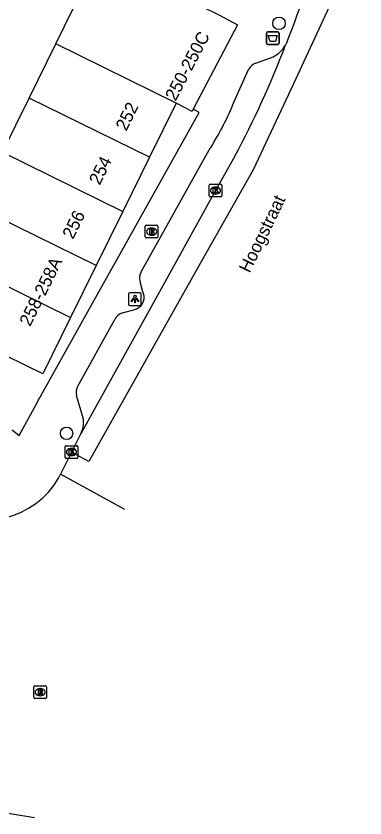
# Model space of a CAD drawing. Extents: x 159222 to 160346, y 381249 to 382166.
# Drawn here: x 160295.7 to 160323.2, y 381958.5 to 382021.7 of the extents above; entities that cross this region are included whole.
import ezdxf

# ---------------------------------------------------------------- set-up
doc = ezdxf.new("R2010")
doc.units = 0
for name, color, linetype in [('IMGEO_Afvalbak', 7, 'Continuous'), ('IMGEO_Boom', 7, 'Continuous'), ('IMGEO_Brandkraan', 7, 'Continuous'), ('IMGEO_Kolk', 7, 'Continuous'), ('IMGEO_Lichtpunt', 7, 'Continuous'), ('IMGEO_Openbare_ruimte_label', 7, 'Continuous'), ('IMGEO_Pand', 7, 'Continuous'), ('IMGEO_Pand_nummerreeks', 7, 'Continuous'), ('IMGEO_Rijbaan_lokaal_gesloten', 7, 'Continuous'), ('IMGEO_Rioolput', 7, 'Continuous'), ('IMGEO_Voetpad_open', 7, 'Continuous')]:
    doc.layers.add(name, color=color, linetype=linetype)

msp = doc.modelspace()

# ---------------------------------------------------------------- linework, layer by layer
at = {"layer": 'IMGEO_Afvalbak'}
for p, q in [((160315.458, 382019.588), (160315.458, 382020.388)), ((160315.458, 382020.388), (160315.458, 382019.588)), ((160315.558, 382020.488), (160316.348, 382020.488)), ((160316.348, 382020.488), (160315.558, 382020.488)), ((160316.448, 382020.388), (160316.448, 382019.588)), ((160316.448, 382019.588), (160316.448, 382020.388)), ((160316.348, 382019.488), (160315.558, 382019.488)), ((160315.558, 382019.488), (160316.348, 382019.488))]:
    msp.add_line(p, q, dxfattribs=at)
msp.add_lwpolyline([(160315.601, 382020.202), (160316.305, 382020.202), (160316.156, 382019.732), (160315.75, 382019.732), (160315.601, 382020.202)], dxfattribs=at)
for centre, start, end in [((160315.558, 382020.388), 90, 180), ((160315.558, 382020.388), 90, 180), ((160316.348, 382020.388), 0, 90), ((160316.348, 382020.388), 360, 90), ((160315.558, 382019.588), 180, 270), ((160315.558, 382019.588), 180, 270), ((160316.348, 382019.588), 270, 0), ((160316.348, 382019.588), 270, 0)]:
    msp.add_arc(centre, 0.1, start, end, dxfattribs=at)
at = {"layer": 'IMGEO_Boom'}
for centre in [(160316.448, 382021.156), (160299.685, 381988.829)]:
    msp.add_circle(centre, 0.489, dxfattribs=at)
at = {"layer": 'IMGEO_Brandkraan'}
for p, q in [((160305.891, 382004.311), (160305.891, 382005.163)), ((160305.966, 382005.237), (160306.818, 382005.237)), ((160306.892, 382005.163), (160306.892, 382004.311)), ((160306.379, 382005.017), (160306.404, 382005.017)), ((160306.818, 382004.237), (160305.966, 382004.237)), ((160306.402, 382004.457), (160306.377, 382004.457))]:
    msp.add_line(p, q, dxfattribs=at)
for points in [[(160305.891, 382004.311), (160305.891, 382005.163)], [(160305.966, 382005.237), (160306.818, 382005.237)], [(160306.892, 382005.163), (160306.892, 382004.311)], [(160306.239, 382004.937), (160306.239, 382004.537), (160306.452, 382004.537)], [(160306.47, 382004.937), (160306.239, 382004.937)], [(160306.418, 382004.856), (160306.364, 382004.856), (160306.364, 382004.78)], [(160306.364, 382004.78), (160306.417, 382004.78)], [(160306.426, 382004.704), (160306.364, 382004.704), (160306.364, 382004.623)], [(160306.364, 382004.623), (160306.426, 382004.623)], [(160306.818, 382004.237), (160305.966, 382004.237)]]:
    msp.add_lwpolyline(points, dxfattribs=at)
for centre, radius, start, end in [((160305.968, 382005.161), 0.0765, 91.55205, 178.44795), ((160305.968, 382005.161), 0.0765, 91.55205, 178.44795), ((160306.816, 382005.161), 0.0765, 1.55205, 88.44795), ((160306.816, 382005.161), 0.0765, 1.55205, 88.44795), ((160306.419, 382004.818), 0.0379, 267.82845, 90.93552), ((160306.427, 382004.663), 0.0404, 269.87594, 90.50774), ((160306.458, 382004.788), 0.251, 268.66757, 293.53466), ((160306.474, 382004.792), 0.145, 59.4692, 91.53667), ((160306.499, 382004.839), 0.0922, 285.51372, 58.15012), ((160306.504, 382004.647), 0.105, 301.31148, 78.98903), ((160305.968, 382004.313), 0.0765, 181.55205, 268.44795), ((160305.968, 382004.313), 0.0765, 181.55205, 268.44795), ((160306.816, 382004.313), 0.0765, 271.55205, 358.44795), ((160306.816, 382004.313), 0.0765, 271.55205, 358.44795)]:
    msp.add_arc(centre, radius, start, end, dxfattribs=at)
for centre, major_axis, ratio, start_param, end_param in [((160306.378, 382004.737), (-0.387, 0.002), 0.722429, 4.712389, 7.853982), ((160306.403, 382004.737), (-0.39, 0.002), 0.717154, 1.570796, 4.712389)]:
    msp.add_ellipse(centre, major_axis=major_axis, ratio=ratio, start_param=start_param, end_param=end_param, dxfattribs=at)
at = {"layer": 'IMGEO_Kolk'}
for p, q in [((160310.93, 382007.547), (160310.93, 382008.399)), ((160311.005, 382008.473), (160311.857, 382008.473)), ((160311.931, 382008.399), (160311.931, 382007.547)), ((160311.441, 382007.693), (160311.416, 382007.693)), ((160311.418, 382008.253), (160311.443, 382008.253)), ((160311.857, 382007.473), (160311.005, 382007.473)), ((160299.57, 381986.931), (160299.57, 381987.783)), ((160299.645, 381987.857), (160300.497, 381987.857)), ((160300.058, 381987.637), (160300.083, 381987.637)), ((160300.571, 381987.783), (160300.571, 381986.931)), ((160300.497, 381986.857), (160299.645, 381986.857)), ((160300.081, 381987.077), (160300.056, 381987.077))]:
    msp.add_line(p, q, dxfattribs=at)
for points in [[(160310.93, 382007.547), (160310.93, 382008.399)], [(160311.005, 382008.473), (160311.857, 382008.473)], [(160311.931, 382008.399), (160311.931, 382007.547)], [(160311.251, 382008.173), (160311.374, 382008.173), (160311.374, 382008.022), (160311.504, 382008.173), (160311.668, 382008.173), (160311.522, 382008.022), (160311.675, 382007.773), (160311.523, 382007.773), (160311.438, 382007.937), (160311.374, 382007.87), (160311.374, 382007.773), (160311.251, 382007.773), (160311.251, 382008.173)], [(160311.857, 382007.473), (160311.005, 382007.473)], [(160299.57, 381986.931), (160299.57, 381987.783)], [(160299.645, 381987.857), (160300.497, 381987.857)], [(160299.891, 381987.557), (160300.014, 381987.557), (160300.014, 381987.406), (160300.144, 381987.557), (160300.308, 381987.557), (160300.162, 381987.406), (160300.315, 381987.157), (160300.163, 381987.157), (160300.078, 381987.321), (160300.014, 381987.254), (160300.014, 381987.157), (160299.891, 381987.157), (160299.891, 381987.557)], [(160300.571, 381987.783), (160300.571, 381986.931)], [(160300.497, 381986.857), (160299.645, 381986.857)]]:
    msp.add_lwpolyline(points, dxfattribs=at)
for centre, start, end in [((160311.007, 382008.397), 91.55205, 178.44795), ((160311.007, 382008.397), 91.55205, 178.44795), ((160311.855, 382008.397), 1.55205, 88.44795), ((160311.855, 382008.397), 1.55205, 88.44795), ((160311.007, 382007.549), 181.55205, 268.44795), ((160311.007, 382007.549), 181.55205, 268.44795), ((160311.855, 382007.549), 271.55205, 358.44795), ((160311.855, 382007.549), 271.55205, 358.44795), ((160299.647, 381987.781), 91.55205, 178.44795), ((160299.647, 381987.781), 91.55205, 178.44795), ((160300.495, 381987.781), 1.55205, 88.44795), ((160300.495, 381987.781), 1.55205, 88.44795), ((160299.647, 381986.933), 181.55205, 268.44795), ((160299.647, 381986.933), 181.55205, 268.44795), ((160300.495, 381986.933), 271.55205, 358.44795), ((160300.495, 381986.933), 271.55205, 358.44795)]:
    msp.add_arc(centre, 0.0765, start, end, dxfattribs=at)
for centre, major_axis, ratio, start_param, end_param in [((160311.417, 382007.973), (-0.387, 0.002), 0.722429, 4.712389, 7.853982), ((160311.442, 382007.973), (-0.39, 0.002), 0.717154, 1.570796, 4.712389), ((160300.057, 381987.357), (-0.387, 0.002), 0.722429, 4.712389, 7.853982), ((160300.082, 381987.357), (-0.39, 0.002), 0.717154, 1.570796, 4.712389)]:
    msp.add_ellipse(centre, major_axis=major_axis, ratio=ratio, start_param=start_param, end_param=end_param, dxfattribs=at)
at = {"layer": 'IMGEO_Lichtpunt'}
for p, q in [((160304.582, 381999.821), (160304.582, 381999.014)), ((160304.582, 381999.821), (160304.582, 381999.014)), ((160305.484, 381999.916), (160304.676, 381999.916)), ((160305.484, 381999.916), (160304.676, 381999.916)), ((160305.578, 381999.014), (160305.578, 381999.821)), ((160305.578, 381999.014), (160305.578, 381999.821)), ((160304.676, 381998.92), (160305.484, 381998.92)), ((160304.676, 381998.92), (160305.484, 381998.92))]:
    msp.add_line(p, q, dxfattribs=at)
for points in [[(160304.956, 381999.485), (160304.995, 381999.457), (160304.807, 381999.195), (160304.769, 381999.222), (160304.956, 381999.485)], [(160305.168, 381999.457), (160305.206, 381999.484), (160305.393, 381999.222), (160305.354, 381999.194), (160305.168, 381999.457)], [(160305.058, 381999.437), (160305.105, 381999.437), (160305.105, 381999.115), (160305.058, 381999.115), (160305.058, 381999.437)]]:
    msp.add_lwpolyline(points, dxfattribs=at)
msp.add_circle((160305.081, 381999.619), 0.0994, dxfattribs=at)
for centre, start, end in [((160304.676, 381999.821), 90, 180), ((160304.676, 381999.821), 90, 180), ((160305.484, 381999.821), 0, 90), ((160305.484, 381999.821), 0, 90), ((160304.676, 381999.014), 180, 270), ((160304.676, 381999.014), 180, 270), ((160305.484, 381999.014), 270, 0), ((160305.484, 381999.014), 270, 360)]:
    msp.add_arc(centre, 0.0946, start, end, dxfattribs=at)
at = {"layer": 'IMGEO_Pand'}
for points in [[(160298.823, 382019.538), (160302.236, 382026.484), (160311.475, 382021.939), (160311.704, 382021.822)], [(160311.704, 382021.822), (160313.175, 382021.052), (160309.676, 382014.397)], [(160296.723, 382015.266), (160298.823, 382019.538)], [(160308.322, 382014.87), (160298.823, 382019.538)], [(160294.624, 382010.994), (160296.723, 382015.266)], [(160306.218, 382010.6), (160296.723, 382015.266)], [(160308.322, 382014.87), (160306.218, 382010.6)], [(160309.676, 382014.397), (160309.582, 382014.218), (160308.322, 382014.87)], [(160294.624, 382010.994), (160304.113, 382006.331)], [(160306.218, 382010.6), (160304.113, 382006.331)], [(160302.009, 382002.061), (160292.525, 382006.722)], [(160299.994, 381997.973), (160297.806, 381993.533), (160284.608, 382000), (160281.533, 382001.507), (160283.783, 382006.052), (160288.301, 382003.816), (160290.52, 382002.642)], [(160304.113, 382006.331), (160302.009, 382002.061)], [(160290.52, 382002.642), (160293.296, 382001.274), (160295.881, 382000), (160299.994, 381997.973)], [(160302.009, 382002.061), (160300.993, 382000), (160299.994, 381997.973)]]:
    msp.add_lwpolyline(points, dxfattribs=at)
at = {"layer": 'IMGEO_Rijbaan_lokaal_gesloten'}
for points in [[(160323.229, 382028.56), (160317.595, 382016.398), (160314.409, 382009.601), (160309.994, 382001.804), (160301.445, 381986.603), (160300.069, 381987.357)], [(160317.064, 382019.65), (160316.951, 382019.426)], [(160312.962, 382010.676), (160311.428, 382007.973), (160307.011, 382000), (160300.829, 381988.841)], [(160300.829, 381988.841), (160300.734, 381988.669), (160300.069, 381987.357)], [(160300.069, 381987.357), (160299.217, 381985.599)], [(160304.281, 381982.823), (160300.488, 381984.902), (160299.217, 381985.599)], [(160297.164, 381958.502), (160293.605, 381959.088), (160292.197, 381959.32)]]:
    msp.add_lwpolyline(points, dxfattribs=at)
for centre, radius, start, end in [((160219.465, 382057.842), 104.805, 338.62881, 343.70024), ((160246.901, 382046.076), 74.948, 331.81419, 339.17068), ((160293.321, 381988.645), 6.636, 285.78106, 332.67715)]:
    msp.add_arc(centre, radius, start, end, dxfattribs=at)
at = {"layer": 'IMGEO_Rioolput'}
for p, q in [((160297.103, 381967.992), (160297.103, 381968.844)), ((160297.178, 381968.918), (160298.03, 381968.918)), ((160297.591, 381968.698), (160297.616, 381968.698)), ((160298.104, 381968.844), (160298.104, 381967.992)), ((160298.03, 381967.918), (160297.178, 381967.918)), ((160297.614, 381968.138), (160297.589, 381968.138))]:
    msp.add_line(p, q, dxfattribs=at)
for points in [[(160297.103, 381967.992), (160297.103, 381968.844)], [(160297.178, 381968.918), (160298.03, 381968.918)], [(160297.692, 381968.616), (160297.44, 381968.618), (160297.44, 381968.218)], [(160297.618, 381968.537), (160297.564, 381968.537), (160297.564, 381968.456)], [(160297.564, 381968.456), (160297.616, 381968.456)], [(160298.104, 381968.844), (160298.104, 381967.992)], [(160298.03, 381967.918), (160297.178, 381967.918)], [(160297.44, 381968.218), (160297.564, 381968.218), (160297.564, 381968.38), (160297.575, 381968.38)], [(160297.622, 381968.351), (160297.693, 381968.218), (160297.833, 381968.218), (160297.768, 381968.344)]]:
    msp.add_lwpolyline(points, dxfattribs=at)
for centre, radius, start, end in [((160297.18, 381968.842), 0.0765, 91.55205, 178.44795), ((160297.18, 381968.842), 0.0765, 91.55205, 178.44795), ((160297.6, 381968.645), 0.19, 274.7715, 282.96867), ((160297.624, 381968.441), 0.0964, 77.00612, 93.18647), ((160297.638, 381968.498), 0.0378, 276.66336, 79.67722), ((160297.691, 381968.506), 0.109, 350.36119, 89.41601), ((160297.689, 381968.506), 0.112, 277.58423, 350.98172), ((160298.028, 381968.842), 0.0765, 1.55205, 88.44795), ((160298.028, 381968.842), 0.0765, 1.55205, 88.44795), ((160297.18, 381967.994), 0.0765, 181.55205, 268.44795), ((160297.18, 381967.994), 0.0765, 181.55205, 268.44795), ((160297.574, 381968.327), 0.0533, 26.02933, 88.69889), ((160297.673, 381968.291), 0.108, 29.51342, 73.79051), ((160298.028, 381967.994), 0.0765, 271.55205, 358.44795), ((160298.028, 381967.994), 0.0765, 271.55205, 358.44795)]:
    msp.add_arc(centre, radius, start, end, dxfattribs=at)
for centre, major_axis, ratio, start_param, end_param in [((160297.59, 381968.418), (-0.387, 0.002), 0.722429, 4.712389, 7.853982), ((160297.615, 381968.418), (-0.39, 0.002), 0.717154, 1.570796, 4.712389)]:
    msp.add_ellipse(centre, major_axis=major_axis, ratio=ratio, start_param=start_param, end_param=end_param, dxfattribs=at)
at = {"layer": 'IMGEO_Voetpad_open'}
for points in [[(160314.623, 382018.013), (160315.975, 382018.521)], [(160312.81, 382014.75), (160314.04, 382017.511)], [(160295.387, 381989.094), (160295.935, 381988.656), (160297.429, 381991.386), (160297.475, 381991.462), (160297.519, 381991.54), (160297.56, 381991.619), (160297.57, 381991.638), (160297.579, 381991.657), (160297.588, 381991.676), (160297.778, 381992.016), (160302.234, 382000), (160303.666, 382002.566), (160310.149, 382014.129), (160309.676, 382014.397)], [(160305.575, 382001.57), (160310.945, 382011.19)], [(160305.759, 381999.84), (160305.712, 382000), (160305.483, 382000.78)], [(160304.102, 381998.324), (160305.062, 381998.595)], [(160300.561, 381992.556), (160303.479, 381997.813)], [(160300.941, 381990.221), (160300.469, 381991.825)]]:
    msp.add_lwpolyline(points, dxfattribs=at)
for centre, radius, start, end in [((160315.015, 382020.535), 2.232, 295.48759, 330.18911), ((160314.952, 382017.041), 1.026, 108.71118, 152.7499), ((160291.199, 382023.803), 23.431, 327.43121, 337.27083), ((160306.404, 382001.073), 0.967, 149.06572, 197.64928), ((160304.807, 381999.555), 0.994, 284.87414, 16.64222), ((160304.389, 381997.339), 1.026, 106.24343, 152.47547), ((160301.478, 381992.069), 1.038, 152.04902, 193.60449), ((160299.119, 381989.674), 1.902, 334.01469, 16.70546)]:
    msp.add_arc(centre, radius, start, end, dxfattribs=at)

# ---------------------------------------------------------------- texts
at = {"layer": 'IMGEO_Openbare_ruimte_label'}
msp.add_text('Hoogstraat', height=1, rotation=64.07581, dxfattribs=at).set_placement((160314.127, 382001.414))
at = {"layer": 'IMGEO_Pand_nummerreeks'}
for s, rotation, p in [('250-250C', 62.26332, (160308.286, 382014.976)), ('252', 63.76262, (160304.399, 382012.61)), ('254', 63.76262, (160302.297, 382008.346)), ('256', 63.76262, (160300.193, 382004.077)), ('258-258A', 63.76319, (160296.804, 381997.2))]:
    msp.add_text(s, height=1, rotation=rotation, dxfattribs=at).set_placement(p)

doc.saveas('drawing.dxf')
